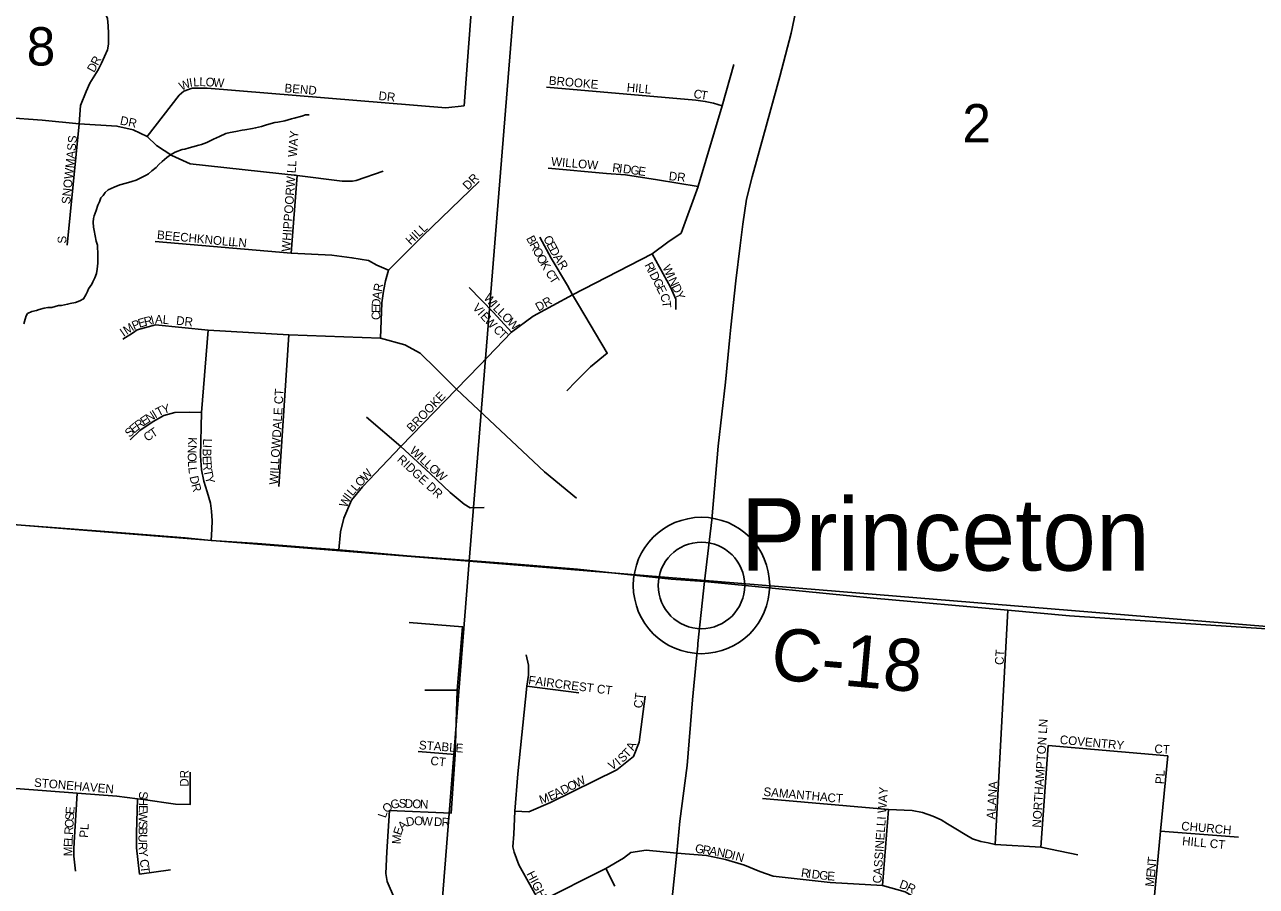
# Model space of a CAD drawing. Extents: x 1310247 to 1552180, y 377264 to 706493.
# Drawn here: x 1412394 to 1419489, y 509829 to 514792 of the extents above; entities that cross this region are included whole.
import ezdxf

# ---------------------------------------------------------------- set-up
doc = ezdxf.new("R2010")
doc.units = 0
for name, color, linetype in [('GM_X_County_Road', 7, 'Continuous'), ('GM_X_County_Road_Text', 7, 'Continuous'), ('GM_X_Minor_River', 7, 'Continuous'), ('GM_X_Section', 7, 'Continuous'), ('GM_X_Section_Text', 7, 'Continuous'), ('GM_X_State_Route', 7, 'Continuous'), ('GM_X_Township_Subdivision', 7, 'Continuous'), ('GM_X_Township_Subdivision_Text', 7, 'Continuous'), ('GM_X_Unincorporated', 7, 'Continuous'), ('GM_X_Unincorporated_Location', 7, 'Continuous'), ('GM_X_Unincorporated_Text', 7, 'Continuous')]:
    doc.layers.add(name, color=color, linetype=linetype)

msp = doc.modelspace()

# ---------------------------------------------------------------- linework, layer by layer
at = {"layer": 'GM_X_County_Road'}
for points in [[(1410143.4, 512083.1), (1410458.8, 512058.7), (1410887.9, 512026.4), (1411262.5, 511991.7), (1411565.1, 511969.4), (1412093.4, 511929.7), (1412830.8, 511875.6), (1413319.1, 511836.9), (1413467.4, 511820.9), (1413734.6, 511804.7), (1414050.3, 511778.5), (1414203.4, 511767.3), (1414595.6, 511733.7), (1415226.8, 511685.1), (1415577.9, 511655.2), (1416117.7, 511597.8), (1416310, 511584.2)], [(1416310, 511584.2), (1417284.2, 511489.1), (1418057.7, 511419.4), (1418411.9, 511387.5), (1420128.6, 511274), (1420363.3, 511254.9), (1421635.9, 511136.6), (1422563.8, 511045), (1422648.5, 511042.5)]]:
    msp.add_lwpolyline(points, dxfattribs=at)
at = {"layer": 'GM_X_Minor_River'}
msp.add_lwpolyline([(1412389.9, 513069), (1412396.9, 513096.9), (1412401.6, 513114.8), (1412410.2, 513128.6), (1412434.7, 513139.7), (1412461.1, 513146.8), (1412477.4, 513152.2), (1412505.8, 513159.2), (1412528, 513162.4), (1412550.2, 513163.6), (1412588.8, 513174.2), (1412606.9, 513175.6), (1412641.4, 513182.3), (1412655.6, 513185.8), (1412686, 513192.8), (1412712.5, 513201.8), (1412733, 513213.1), (1412745.9, 513236.8), (1412756.6, 513254.5), (1412761.2, 513270.4), (1412780.4, 513297.8), (1412786.9, 513311.6), (1412797.8, 513333.3), (1412806.8, 513359.1), (1412811.7, 513383.1), (1412815, 513419.1), (1412815.6, 513435.2), (1412814.7, 513465.4), (1412812.8, 513521.7), (1412805.6, 513546.1), (1412793.8, 513606.8), (1412790.4, 513625), (1412787.5, 513655.3), (1412790.3, 513675.3), (1412794.9, 513691.2), (1412806, 513721), (1412815.3, 513752.8), (1412824, 513772.5), (1412832.9, 513794.3), (1412845.4, 513807.9), (1412858.2, 513825.5), (1412874.8, 513841), (1412909.5, 513855.8), (1412942.3, 513870.7), (1412978.8, 513879.4), (1413011.3, 513888.2), (1413035.7, 513897.4), (1413066.5, 513912.3), (1413093.1, 513925.4), (1413107.4, 513932.9), (1413126.2, 513950.3), (1413151, 513969.5), (1413165.7, 513987), (1413186.5, 514004.4), (1413213.5, 514027.5), (1413234.1, 514042.8), (1413260.8, 514057.9), (1413301.6, 514072.5), (1413315.8, 514076), (1413342.2, 514083), (1413362.5, 514088.3), (1413397.1, 514099.1), (1413413.3, 514102.5), (1413443.8, 514113.5), (1413480.7, 514132.2), (1413515.5, 514149), (1413552.3, 514165.7), (1413576.7, 514170.9), (1413611.1, 514177.6), (1413647.5, 514184.3), (1413661.7, 514185.8), (1413706.2, 514194.2), (1413724.4, 514197.6), (1413758.9, 514206.3), (1413787.4, 514215.3), (1413834.2, 514229.7), (1413852.3, 514231), (1413892.8, 514237.6), (1413931.5, 514250.2), (1413945.7, 514253.7), (1413990.4, 514266.1), (1414010.7, 514273.4), (1414032.8, 514272.6)], dxfattribs=at)
at = {"layer": 'GM_X_Section'}
for points in [[(1410056.3, 517779.6), (1415408.4, 517324.7), (1414953.7, 511702.6), (1409601, 512131.4)], [(1415408.4, 517324.7), (1420834.3, 516858.3), (1420324.2, 511263.3), (1414953.7, 511702.6)], [(1409601, 512131.4), (1414953.7, 511702.6), (1414533.6, 506397), (1409190.5, 506806)], [(1414953.7, 511702.6), (1420324.2, 511263.3), (1419880.8, 505993.9), (1419763.1, 506010.4), (1414533.6, 506397)]]:
    msp.add_lwpolyline(points, close=True, dxfattribs=at)
at = {"layer": 'GM_X_State_Route'}
for points in [[(1416456.5, 512992.8), (1416461.9, 513050.4), (1416490.6, 513316.5), (1416515.1, 513519.8), (1416530.2, 513644), (1416551.2, 513786.8), (1416584.5, 513916.2), (1416650.6, 514151.1), (1416743.4, 514493.6), (1416809.8, 514742.5), (1416837.1, 514872.2), (1416855.9, 514982), (1416866.8, 515096), (1416878.2, 515310.2), (1416897.1, 515582.3), (1416919.1, 515898.5), (1416928.7, 516040.8)], [(1416310, 511584.2), (1416352.8, 511941.1), (1416388.3, 512365.4), (1416431.9, 512733.8), (1416456.5, 512992.8)], [(1416272.2, 511227), (1416310, 511584.2)], [(1416262.2, 511124.8), (1416270.9, 511215.2), (1416272.2, 511227)], [(1416062.4, 509116.6), (1416101.7, 509542.3), (1416150.8, 510021.2), (1416167.2, 510205.4), (1416209.5, 510524.7), (1416240.9, 510902.7), (1416262.2, 511124.8)]]:
    msp.add_lwpolyline(points, dxfattribs=at)
at = {"layer": 'GM_X_Township_Subdivision'}
for points in [[(1413098.7, 514148.8), (1413283.7, 514385.6), (1413310.7, 514409.4), (1413357.9, 514427.4), (1413446, 514427.4), (1414819.4, 514312.7), (1414925.1, 514325.3), (1414945.6, 514584.9), (1414971.8, 514941.7), (1415061.4, 516048.3)], [(1412876.4, 514741.5), (1412875.6, 514784.8), (1412871.8, 514828.7), (1412772.9, 515054.6), (1412668.3, 515280.7)], [(1412638.3, 513523.2), (1412707.5, 514221.6), (1412715, 514326.2), (1412748.6, 514406.5), (1412769.1, 514456), (1412816.4, 514531.9), (1412837, 514570.7), (1412871.7, 514647.4), (1412877.4, 514679.4), (1412876.4, 514741.5)], [(1416273, 513861.9), (1416412.7, 514324.9), (1416479.9, 514562.1)], [(1415399, 514432.6), (1416259.7, 514357.4), (1416314.1, 514350), (1416362.7, 514339.2), (1416412.7, 514324.9)], [(1412285.4, 514258), (1412494.6, 514243.1), (1412707.5, 514221.6), (1412925.1, 514207.7), (1413019.4, 514187.1), (1413098.7, 514148.8), (1413152.9, 514096.1), (1413240.7, 514038.1), (1413347.1, 513991.5), (1413963.4, 513924.2), (1414222.8, 513890.9), (1414281.8, 513891.8), (1414302.7, 513895.6), (1414458.3, 513948.5)], [(1415409.8, 513966.7), (1415746, 513935), (1415855.3, 513927.5), (1416038.4, 513898.2)], [(1413929.8, 513475.3), (1413963.4, 513924.2)], [(1414687.9, 513576.6), (1415012.1, 513889.2)], [(1416038.4, 513898.2), (1416272.7, 513860.7)], [(1414203.4, 511767.3), (1414212.8, 511871.9), (1414233.3, 511950.4), (1414276.2, 512053.1), (1414339.8, 512129.7), (1414561.1, 512362.2), (1414881.3, 512693.3), (1415013.9, 512829.7), (1415198.8, 513021.1), (1415323.9, 513113.6), (1415550.6, 513236.2), (1416009.3, 513472.2), (1416099, 513539.5), (1416175.5, 513591.8), (1416272.7, 513860.7), (1416273, 513861.9)], [(1413145.4, 513543.2), (1413929.8, 513475.3), (1414163.2, 513464.7), (1414279, 513449.8), (1414374.3, 513433), (1414422.8, 513406.8), (1414489.1, 513377.4)], [(1414443.6, 512985.9), (1414451.8, 513190.1), (1414460.1, 513257.2), (1414471.6, 513315.9), (1414489.1, 513377.4), (1414591.5, 513479.4), (1414659.8, 513549.5), (1414687.9, 513576.6)], [(1415516.3, 512683), (1415568.4, 512737.7), (1415654.3, 512821), (1415749.7, 512899.7), (1415583.5, 513178), (1415550.6, 513236.2), (1415520, 513290.1), (1415426.7, 513447), (1415361.3, 513568.4)], [(1416145.4, 513151), (1416145.4, 513176.9), (1416145.4, 513211.4), (1416114.8, 513280.3), (1416009.3, 513472.2)], [(1415198.8, 513021.1), (1415095.2, 513135.2), (1414954.2, 513278.9)], [(1412958.6, 512981.1), (1413014.8, 513015.1), (1413042.5, 513034.7), (1413147, 513064.2), (1413450.8, 513032.7), (1413914.9, 513006.1), (1414443.6, 512985.9), (1414584.4, 512948.7), (1414672.2, 512900.2), (1414763.7, 512810.5), (1414881.3, 512693.3), (1415387.4, 512217), (1415572.3, 512065.7)], [(1413467.4, 511820.9), (1413472.2, 511887.2), (1413474.8, 511934.5), (1413470.7, 511989.8), (1413465.1, 512036.2), (1413445.8, 512101.5), (1413425.5, 512163.7), (1413413.3, 512227.7), (1413406.8, 512309.7), (1413411.6, 512558.5), (1413450.8, 513032.7)], [(1413858.8, 512132), (1413914.9, 513006.1)], [(1413000.8, 512400.1), (1413056.4, 512455.1), (1413134.3, 512505.9), (1413194.7, 512541.2), (1413258.3, 512557.6), (1413340.8, 512560.4), (1413411.6, 512558.5)], [(1414362.2, 512531.3), (1414561.1, 512362.2), (1414730, 512206.3), (1414844.9, 512097.4), (1414926.1, 512030.7), (1414960.7, 512008.7), (1415040.1, 512012)], [(1417984, 510070), (1418057.7, 511419.4)], [(1414609.7, 511348.1), (1414916.8, 511324.8), (1414885.7, 510959.2), (1414873.7, 510588.9), (1414849.8, 510250.3), (1414495.4, 510266.2), (1414479.5, 510027.2), (1414473.5, 509904), (1414481.3, 509856.3), (1414523.3, 509758.3), (1414597, 509688.6), (1414684.6, 509650.8), (1414760.2, 509628.8), (1414845.9, 509620.9), (1414963.3, 509672.7), (1415056.9, 509706.5), (1415132.6, 509702.4), (1415224.2, 509694.6), (1415359.6, 509740.4), (1415741.9, 509931.6), (1415843.5, 509991.3), (1415884.9, 510023.3), (1415974.9, 510037.2), (1416150.8, 510021.2)], [(1415425.8, 509589.3), (1415359.6, 509740.4), (1415240.1, 509953.5), (1415214.2, 510025.2), (1415206.3, 510057.1), (1415212.3, 510129.4), (1415218.2, 510262.2), (1415234.1, 510477.3), (1415285.9, 510981.2), (1415295.8, 511044.7), (1415296.6, 511102.5), (1415281.9, 511162.5)], [(1414699.1, 510959.2), (1414885.7, 510959.2)], [(1415285.9, 510981.2), (1415586.7, 510943.7)], [(1415218.2, 510262.2), (1415298.3, 510258.4), (1415422.8, 510312.2), (1415804.6, 510500), (1415900.8, 510577), (1415932.9, 510658.8), (1415968.6, 510924.3)], [(1414660.2, 510605.3), (1414873.7, 510588.9)], [(1418248, 510055.1), (1418288.9, 510640.4)], [(1418288.9, 510640.4), (1418978.6, 510580.1)], [(1418832.3, 509507.3), (1418847, 509543.5), (1418854.5, 509563.4), (1418891.2, 509654.2), (1418937.7, 510147.7), (1418978.6, 510580.1)], [(1412343.2, 510391.9), (1412695.3, 510365.8), (1412924.3, 510347.9), (1413044.1, 510333.7), (1413075.7, 510330), (1413262.8, 510302.1), (1413347.8, 510300.6), (1413347.8, 510486.6)], [(1412685.8, 509917.1), (1412676.7, 510002.5), (1412677.6, 510046.1), (1412678.4, 510082.2), (1412695.3, 510365.8)], [(1413234, 509924.6), (1413055.7, 509899.5), (1413037.8, 510050.8), (1413037.8, 510134.8), (1413044.1, 510333.7)], [(1416644.8, 510335.2), (1417369.4, 510271.9), (1417506.5, 510265.9), (1417565.2, 510255.3), (1417625.5, 510234.2), (1417673.7, 510211.7), (1417709.8, 510189.1), (1417758.1, 510160.4), (1417812.3, 510127.3), (1417854.4, 510103.2), (1417902.7, 510086.6), (1417944.8, 510079.1), (1417984, 510070), (1418248, 510055.1), (1418461.3, 510010.4)], [(1417352.1, 510052.9), (1417369.4, 510271.9)], [(1418937.7, 510147.7), (1419385.8, 510112.8)], [(1417334.9, 509834), (1417352.1, 510052.9)], [(1416150.8, 510021.2), (1416321.2, 510007.7), (1416430.1, 509983.5), (1416540.8, 509950.6), (1416628.1, 509915.2), (1416705.9, 509888.4), (1417034.4, 509852.1), (1417334.9, 509834), (1417466.3, 509798.2), (1417621.6, 509706.5), (1417796.8, 509618.9), (1418481.6, 509554.4), (1418704.8, 509551.2), (1418832.3, 509507.3), (1419007.5, 509371.9), (1419123, 509328.1), (1419246.4, 509336.1), (1419314.2, 509379.9), (1419346, 509479.5), (1419365.9, 509642.8)], [(1415741.9, 509931.6), (1415792.6, 509830.2)]]:
    msp.add_lwpolyline(points, dxfattribs=at)
at = {"layer": 'GM_X_Unincorporated'}
for radius in [392.8, 249]:
    msp.add_circle((1416292.7, 511562.1), radius, dxfattribs=at)
at = {"layer": 'GM_X_Unincorporated_Location'}
msp.add_line((1416292.7, 511562.1), (1416292.7, 511562.1), dxfattribs=at)

# ---------------------------------------------------------------- texts
at = {"layer": 'GM_X_County_Road_Text'}
msp.add_text('C-18', height=300, rotation=354.87275, dxfattribs=at).set_placement((1416685.8, 511023.6))
at = {"layer": 'GM_X_Section_Text'}
for s, p in [('8', (1412405.6, 514556.8)), ('2', (1417795.5, 514114))]:
    msp.add_text(s, height=221, rotation=0.00001, dxfattribs=at).set_placement(p)
at = {"layer": 'GM_X_Township_Subdivision_Text'}
for s, rotation, p in [('R', 62.78991, (1412815.8, 514552.9)), ('D', 60.77557, (1412793.5, 514512.8)), ('W', 24.36534, (1413297, 514410.8)), ('I', 9.75343, (1413345.9, 514433.4)), ('L', 2.10441, (1413365.8, 514437)), ('L', 359.48088, (1413400.4, 514438.3)), ('O', 356.89474, (1413435, 514438)), ('W', 355.64127, (1413478.6, 514435.6)), ('BEND', 355.23447, (1413889.1, 514403)), ('BROOKE', 354.98972, (1415411.6, 514447)), ('HILL', 354.55746, (1415860.4, 514407.4)), ('DR', 353.99459, (1414430.5, 514359)), ('C', 349.57133, (1416244.1, 514372.1)), ('T', 351.09718, (1416284.5, 514364.7)), ('DR', 348.10613, (1412939.9, 514218.1)), ('SNOWMASS', 84.21791, (1412655.8, 513756.6)), ('WHIPPOORWILL WAY', 85.99976, (1413923, 513483.5)), ('WILLOW', 355.07189, (1415424.8, 513980.6)), ('R', 353.6236, (1415777, 513945.4)), ('I', 353.60429, (1415816.3, 513941)), ('D', 352.50357, (1415837.9, 513938.6)), ('G', 351.68754, (1415881.4, 513932.9)), ('E', 351.63809, (1415924.9, 513926.5)), ('DR', 353.99399, (1416102.5, 513897)), ('DR', 45.0042, (1414946.5, 513837.1)), ('BEECHKNOLL', 354.47201, (1413154.5, 513558.2)), ('HILL', 43.21153, (1414616.8, 513520.6)), ('B', 297.90107, (1415281.4, 513561.4)), ('S', 90, (1412633.7, 513531.3)), ('LN', 353.9883, (1413585.7, 513518.6)), ('R', 297.9118, (1415300, 513526.4)), ('C', 297.54252, (1415379.5, 513562)), ('E', 297.54308, (1415397.8, 513526.9)), ('D', 298.13211, (1415414.4, 513495.2)), ('O', 298.25568, (1415318.7, 513491.2)), ('O', 299.41408, (1415340, 513451.4)), ('A', 301.87678, (1415436.9, 513453.3)), ('R', 302.89607, (1415460.6, 513415.1)), ('K', 300.51849, (1415362.2, 513412.2)), ('C', 301.90245, (1415392.1, 513361.9)), ('R', 297.17324, (1415963, 513408.3)), ('I', 297.20122, (1415981.1, 513373)), ('D', 297.15642, (1415991.1, 513353.5)), ('W', 295.61767, (1416066, 513394.7)), ('R', 79.14014, (1414450.4, 513251.2)), ('T', 302.19155, (1415413.2, 513328)), ('G', 296.9365, (1416011.2, 513314.4)), ('I', 295.63029, (1416090.7, 513343.1)), ('N', 295.61697, (1416100.2, 513323.3)), ('D', 295.62205, (1416119.2, 513283.6)), ('A', 82.75705, (1414445, 513208.3)), ('W', 311.48485, (1415035, 513216.3)), ('E', 296.40012, (1416031.1, 513275.3)), ('C', 291.01224, (1416051.8, 513232.9)), ('Y', 291.62284, (1416137.9, 513244.7)), ('E', 89.54917, (1414442.5, 513130.8)), ('D', 86.90564, (1414442.7, 513165.4)), ('V', 311.50466, (1414970.5, 513159.4)), ('I', 312.07265, (1415000, 513126)), ('I', 311.4738, (1415072.9, 513173.4)), ('L', 313.11749, (1415088.5, 513155.8)), ('L', 314.85237, (1415113.7, 513128.9)), ('DR', 29.35872, (1415353.3, 513139.1)), ('T', 275.81525, (1416065.2, 513199.3)), ('P', 22.67661, (1413023.6, 513032.8)), ('E', 16.63775, (1413054.7, 513045.9)), ('R', 14.1187, (1413087.9, 513055.9)), ('I', 14.11047, (1413126.3, 513065.5)), ('A', 359.19122, (1413144.2, 513070.5)), ('L', 354.80186, (1413187.2, 513069.9)), ('DR', 353.99399, (1413264.5, 513064.8)), ('C', 89.55067, (1414442.1, 513091.2)), ('E', 312.87706, (1415015.3, 513109.1)), ('W', 313.94391, (1415039.9, 513082.6)), ('O', 314.99922, (1415138.7, 513103.9)), ('W', 315.00434, (1415169.8, 513072.8)), ('I', 34.66612, (1412963.7, 512992.8)), ('M', 33.07884, (1412981.5, 513005.1)), ('C', 314.93809, (1415089.6, 513031.4)), ('T', 315.00304, (1415117.6, 513003.3)), ('WILLOWDALE CT', 86.54672, (1413852.6, 512141.4)), ('BROOKE', 46.43134, (1414625.1, 512442.2)), ('T', 27.10262, (1413164.5, 512534.4)), ('Y', 16.94524, (1413193.7, 512549.6)), ('R', 35.69436, (1413048.9, 512457.7)), ('E', 33.59536, (1413080.7, 512480.5)), ('N', 32.78973, (1413109.9, 512499.9)), ('I', 31.14364, (1413146.5, 512523.5)), ('S', 42.30401, (1412997.6, 512411.8)), ('E', 41.09469, (1413023.4, 512435.3)), ('C', 34.57919, (1413100.3, 512388.8)), ('T', 32.96258, (1413132.6, 512411.1)), ('K', 267.64954, (1413336.6, 512416.9)), ('L', 267.58164, (1413422.5, 512408.9)), ('O', 270.29121, (1413333.4, 512326.4)), ('N', 268.27573, (1413334.8, 512372.3)), ('B', 268.23256, (1413420.1, 512351.1)), ('E', 272.12086, (1413418.9, 512307.9)), ('I', 267.5731, (1413421.1, 512373.7)), ('RIDGE DR', 316.88841, (1414535.6, 512283)), ('W', 317.06302, (1414607.6, 512332.6)), ('I', 317.08714, (1414649.4, 512293.6)), ('L', 317.06748, (1414665.6, 512278.6)), ('L', 273.6051, (1413333.8, 512279.3)), ('L', 276.5279, (1413336.2, 512241.3)), ('R', 274.31948, (1413420.3, 512270.6)), ('T', 280.64372, (1413424.1, 512225.3)), ('W', 46.56357, (1414358, 512158.7)), ('L', 317.06944, (1414691.3, 512254.6)), ('O', 318.13287, (1414717.9, 512230)), ('W', 319.36755, (1414751.5, 512199.8)), ('D', 282.07088, (1413343.4, 512188.2)), ('Y', 284.97547, (1413431.5, 512186.7)), ('O', 47.15656, (1414328.2, 512126.6)), ('R', 285.01277, (1413353.3, 512142.4)), ('I', 54.18794, (1414269.9, 512057)), ('L', 49.10832, (1414282.1, 512074)), ('L', 48.37326, (1414305, 512100.5)), ('W', 66.80913, (1414248.8, 512007)), ('CT', 86.82218, (1418032.6, 511103)), ('FAIRCREST CT', 352.8001, (1415293.1, 510993)), ('CT', 83.28754, (1415951.4, 510852.8)), ('NORTHAMPTON LN', 86.39585, (1418248.2, 510165.9)), ('COVENTRY', 354.73764, (1418355.2, 510649.9)), ('STABLE', 355.60162, (1414663.5, 510619.1)), ('T', 46.85643, (1415866.8, 510565.9)), ('A', 67.04925, (1415901.3, 510607.6)), ('CT', 356.8158, (1418900.5, 510597.1)), ('CT', 353.65781, (1414729.1, 510529.1)), ('V', 30.24778, (1415773.7, 510495.9)), ('I', 39.71189, (1415819.1, 510523.2)), ('S', 42.90446, (1415838.3, 510539.3)), ('DR', 90, (1413337.8, 510402.9)), ('W', 26.56505, (1415574.3, 510396.2)), ('PL', 86.42578, (1418956.7, 510416.7)), ('STONEHAVEN', 355.08381, (1412446, 510403.5)), ('A', 26.52471, (1415456.1, 510337.1)), ('D', 26.55979, (1415495.6, 510356.8)), ('O', 26.56741, (1415534.9, 510376.5)), ('SAMANTHA', 354.93644, (1416648, 510350.7)), ('CASSINELLI WAY', 86.05467, (1417328.6, 509844.6)), ('ALANA', 86.49837, (1417984.2, 510214.3)), ('S', 269.24866, (1413053, 510376.3)), ('H', 269.26077, (1413052.5, 510341.1)), ('G', 12.49126, (1414507.5, 510273.9)), ('S', 357.75329, (1414547.1, 510283.2)), ('D', 357.75329, (1414582.3, 510281.8)), ('O', 357.75329, (1414626.2, 510280.1)), ('N', 357.75329, (1414670.2, 510278.3)), ('M', 19.53804, (1415368.4, 510301.9)), ('E', 25.1955, (1415423.2, 510321.6)), ('CT', 356.82185, (1417017.3, 510315.5)), ('S', 86.41854, (1412676.8, 510208.2)), ('E', 86.43043, (1412679, 510243.4)), ('W', 269.25178, (1413051.5, 510261.9)), ('E', 269.26231, (1413051.9, 510297.1)), ('L', 71.44312, (1414473.3, 510219.8)), ('O', 41.96719, (1414480.8, 510247.6)), ('O', 86.42434, (1412674.1, 510164.3)), ('PL', 86.42535, (1412758.3, 510107.8)), ('S', 269.26019, (1413050.7, 510204.7)), ('E', 71.41917, (1414562.3, 510120)), ('A', 41.72072, (1414569.8, 510147.7)), ('D', 12.02228, (1414596.6, 510173.9)), ('O', 357.17306, (1414636.2, 510182.8)), ('W', 357.17306, (1414680.2, 510180.7)), ('D', 357.17306, (1414750.5, 510177.2)), ('R', 357.17306, (1414794.4, 510175)), ('CHURCH', 355.07189, (1419054.8, 510152.7)), ('L', 86.89745, (1412669.7, 510089.7)), ('R', 86.42744, (1412671.6, 510124.8)), ('U', 269.26077, (1413049.8, 510129.9)), ('B', 269.2471, (1413050.3, 510169.6)), ('M', 86.26839, (1414559.6, 510070.7)), ('HILL CT', 354.60949, (1419059.9, 510067)), ('M', 89.92713, (1412668.9, 510002.5)), ('E', 88.81134, (1412669, 510055)), ('R', 271.28226, (1413049.2, 510084)), ('Y', 276.13572, (1413050.4, 510039.8)), ('G', 350.26996, (1416252.7, 510025)), ('R', 350.26422, (1416296.1, 510017.5)), ('A', 350.26238, (1416335.1, 510010.8)), ('N', 350.03823, (1416378.4, 510003.4)), ('D', 346.64497, (1416421, 509995.9)), ('I', 344.89823, (1416463.4, 509985.9)), ('C', 276.7063, (1413056.7, 509982.4)), ('N', 344.74968, (1416484.6, 509980.2)), ('T', 84.4268, (1418911.3, 509956.6)), ('T', 276.70346, (1413061.3, 509943.1)), ('HIGHPOINT', 297.23573, (1415282.6, 509901.4)), ('R', 352.756, (1416864, 509884.2)), ('I', 352.74759, (1416903.2, 509879.2)), ('D', 352.76271, (1416925.1, 509876.4)), ('G', 352.75706, (1416968.7, 509870.9)), ('E', 355.97555, (1417015.4, 509865)), ('E', 84.4268, (1418903.6, 509877.8)), ('N', 84.4268, (1418907.1, 509912.8)), ('D', 339.74708, (1417428.5, 509822.3)), ('R', 332.82677, (1417468.3, 509807.7)), ('M', 84.4268, (1418898.5, 509825.2))]:
    msp.add_text(s, height=50, rotation=rotation, dxfattribs=at).set_placement(p)
at = {"layer": 'GM_X_Unincorporated_Text'}
msp.add_text('Princeton', height=417, rotation=0.00001, dxfattribs=at).set_placement((1416519.5, 511647.8))

doc.saveas('drawing.dxf')
